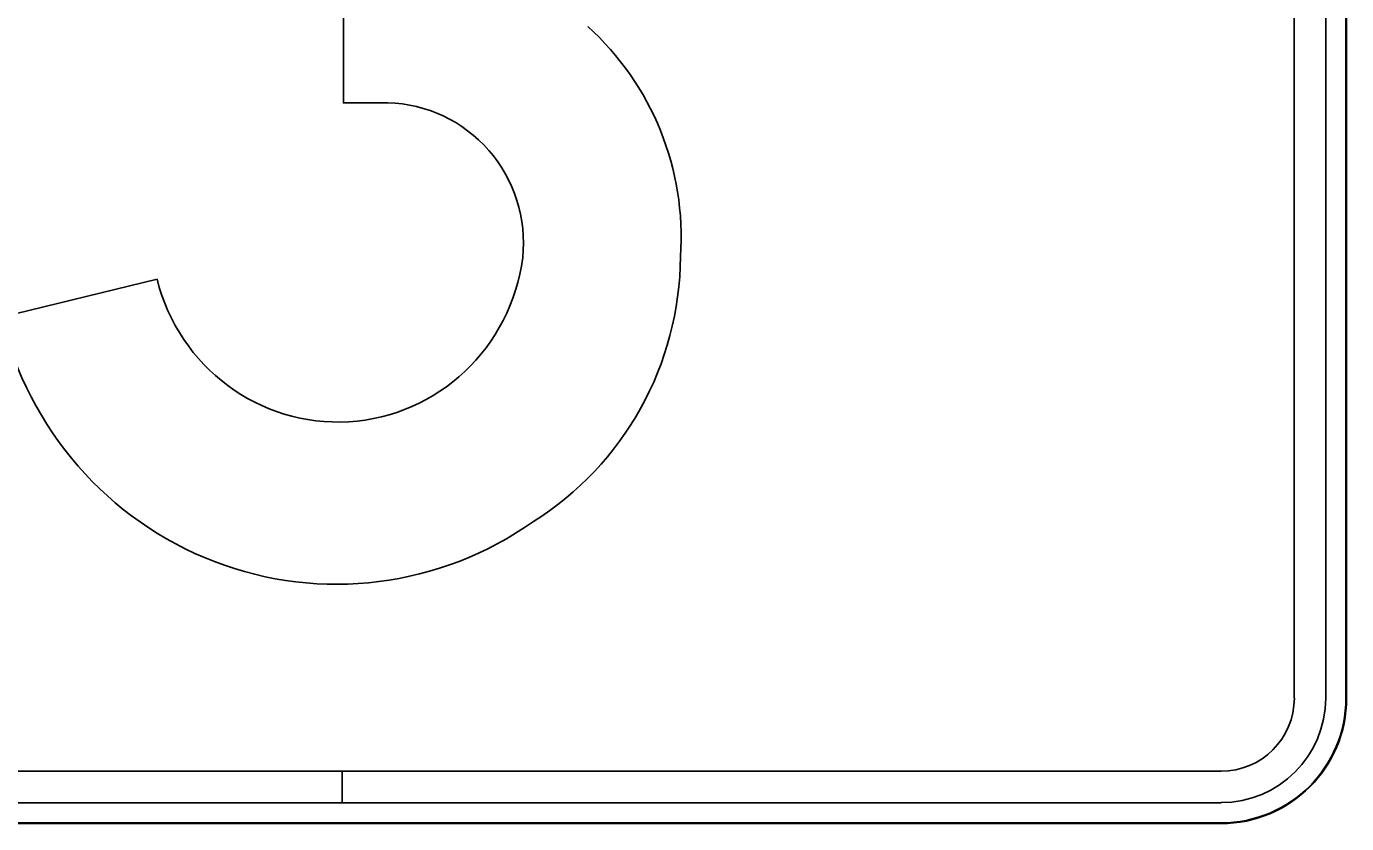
# Model space of a CAD drawing. Extents: x 2149961 to 2150220, y 145114 to 145240.
# Drawn here: x 2149995.416 to 2149997.388, y 145227.27 to 145228.461 of the extents above; entities that cross this region are included whole.
import ezdxf

# ---------------------------------------------------------------- set-up
doc = ezdxf.new("R2010")
doc.units = 0
for name, color, linetype in [('GSBWFILL', 7, 'Continuous'), ('GSCOLORFILL', 7, 'Continuous'), ('GSOUTLINE', 7, 'Continuous')]:
    doc.layers.add(name, color=color, linetype=linetype)

msp = doc.modelspace()

# ---------------------------------------------------------------- linework, layer by layer
at = {"layer": 'GSBWFILL'}
for p, q in [((2149997.3098, 145227.4577), (2149997.3098, 145230.0826)), ((2149997.3567, 145230.0826), (2149997.3567, 145227.4577)), ((2149997.3879, 145227.4577), (2149997.3879, 145230.0826)), ((2149995.6114, 145228.0833), (2149995.379, 145228.0267)), ((2149997.2005, 145227.3014), (2149995.888, 145227.3014)), ((2149994.5755, 145227.2702), (2149995.8879, 145227.2702)), ((2149995.888, 145227.2702), (2149997.2005, 145227.2702))]:
    msp.add_line(p, q, dxfattribs=at)
for points in [[(2149995.9896, 145228.5866), (2149995.8896, 145228.5866), (2149995.8896, 145228.3468), (2149995.9562, 145228.3468)], [(2149994.5755, 145227.3483), (2149995.8879, 145227.3483), (2149995.8879, 145227.3014), (2149994.5755, 145227.3014)], [(2149995.888, 145227.3014), (2149995.888, 145227.3483), (2149997.2005, 145227.3483)]]:
    msp.add_lwpolyline(points, dxfattribs=at)
for radius in [0.1875, 0.1094, 0.1562]:
    msp.add_arc((2149997.2005, 145227.4577), radius, 270, 0, dxfattribs=at)
for centre, major_axis, start_param, end_param in [((2149995.9794, 145228.146), (0, 0.421), 4.644014, 5.557962), ((2149995.9517, 145228.1368), (0, 0.21), 4.611368, 6.261231), ((2149995.8814, 145228.1528), (0, 0.2828), 1.819181, 4.580434), ((2149995.9305, 145228.1211), (0, 0.4697), 3.694361, 4.704062), ((2149995.8792, 145228.1504), (0, 0.5227), 1.809573, 3.749811)]:
    msp.add_ellipse(centre, major_axis=major_axis, ratio=0.985, start_param=start_param, end_param=end_param, dxfattribs=at)
at = {"layer": 'GSCOLORFILL'}
for p, q in [((2149997.3098, 145227.4577), (2149997.3098, 145230.0826)), ((2149997.3567, 145230.0826), (2149997.3567, 145227.4577)), ((2149997.387, 145227.4577), (2149997.387, 145230.0826)), ((2149997.3879, 145227.4577), (2149997.3879, 145230.0826)), ((2149997.3879, 145230.0826), (2149997.3879, 145227.4577)), ((2149995.6114, 145228.0833), (2149995.379, 145228.0267)), ((2149997.2005, 145227.3014), (2149995.888, 145227.3014)), ((2149994.5755, 145227.2702), (2149997.2005, 145227.2702))]:
    msp.add_line(p, q, dxfattribs=at)
for points in [[(2149995.9896, 145228.5866), (2149995.8896, 145228.5866), (2149995.8896, 145228.3468), (2149995.9562, 145228.3468)], [(2149994.5755, 145227.3483), (2149995.8879, 145227.3483), (2149995.8879, 145227.3014), (2149994.5755, 145227.3014)], [(2149995.888, 145227.3014), (2149995.888, 145227.3483), (2149997.2005, 145227.3483)], [(2149994.5755, 145227.2711), (2149995.8879, 145227.2711), (2149995.8879, 145227.2702), (2149994.5755, 145227.2702)], [(2149997.2005, 145227.2702), (2149995.888, 145227.2702), (2149995.888, 145227.2711), (2149997.2005, 145227.2711)]]:
    msp.add_lwpolyline(points, dxfattribs=at)
for radius in [0.1875, 0.1875, 0.1865, 0.1094, 0.1562]:
    msp.add_arc((2149997.2005, 145227.4577), radius, 270, 0, dxfattribs=at)
for centre, major_axis, start_param, end_param in [((2149995.9794, 145228.146), (0, 0.421), 4.644014, 5.557962), ((2149995.9517, 145228.1368), (0, 0.21), 4.611368, 6.261231), ((2149995.8814, 145228.1528), (0, 0.2828), 1.819181, 4.580434), ((2149995.9305, 145228.1211), (0, 0.4697), 3.694361, 4.704062), ((2149995.8792, 145228.1504), (0, 0.5227), 1.809573, 3.749811)]:
    msp.add_ellipse(centre, major_axis=major_axis, ratio=0.985, start_param=start_param, end_param=end_param, dxfattribs=at)
at = {"layer": 'GSOUTLINE'}
for p, q in [((2149997.3098, 145227.4577), (2149997.3098, 145230.0826)), ((2149997.3567, 145227.4577), (2149997.3567, 145230.0826)), ((2149997.3879, 145227.4577), (2149997.3879, 145230.0826)), ((2149995.6114, 145228.0833), (2149995.379, 145228.0267)), ((2149994.5755, 145227.3483), (2149997.2005, 145227.3483)), ((2149994.5755, 145227.3014), (2149997.2005, 145227.3014)), ((2149994.5755, 145227.2702), (2149997.2005, 145227.2702))]:
    msp.add_line(p, q, dxfattribs=at)
msp.add_lwpolyline([(2149995.9896, 145228.5866), (2149995.8896, 145228.5866), (2149995.8896, 145228.3468), (2149995.9562, 145228.3468)], dxfattribs=at)
for radius in [0.1875, 0.1562, 0.1094]:
    msp.add_arc((2149997.2005, 145227.4577), radius, 270, 0, dxfattribs=at)
for centre, major_axis, start_param, end_param in [((2149995.9794, 145228.146), (0, 0.421), 4.644014, 5.557962), ((2149995.9517, 145228.1368), (0, 0.21), 4.611368, 6.261231), ((2149995.8814, 145228.1528), (0, 0.2828), 1.819181, 4.580434), ((2149995.9305, 145228.1211), (0, 0.4697), 3.694361, 4.704062), ((2149995.8792, 145228.1504), (0, 0.5227), 1.809573, 3.749811)]:
    msp.add_ellipse(centre, major_axis=major_axis, ratio=0.985, start_param=start_param, end_param=end_param, dxfattribs=at)

doc.saveas('drawing.dxf')
